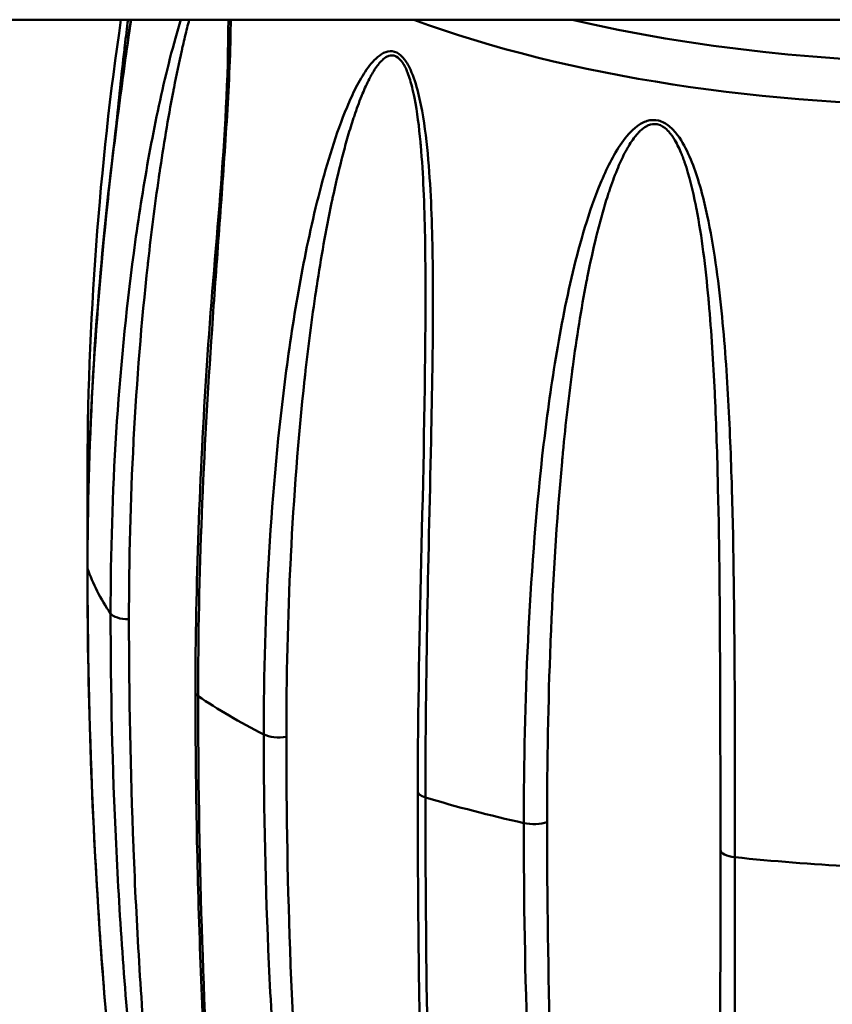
# Model space of a CAD drawing. Header units: inches. Extents: x 0.8 to 75.7, y -7.8 to 49.3.
# Tile 324 of 339: x 67.084 to 67.727, y 38.057 to 38.835. Entities that reach past the tile are written whole.
import ezdxf

# ---------------------------------------------------------------- set-up
doc = ezdxf.new("R2010")
doc.units = ezdxf.units.IN
doc.header["$MEASUREMENT"] = 0
doc.layers.add('Visible Edges(ROSSANSI)', color=7, linetype='Continuous', lineweight=50)
doc.layers.add('Visible Tangent Edges(ROSSANSI)', color=7, linetype='Continuous', lineweight=50)

msp = doc.modelspace()

# ---------------------------------------------------------------- linework, layer by layer
at = {"layer": 'Visible Edges(ROSSANSI)'}
msp.add_line((69.94241, 38.83475), (32.15596, 38.83475), dxfattribs=at)
for points, knots in [([(67.13757, 38.40185), (67.13757, 38.48136), (67.14134, 38.56152), (67.15242, 38.68412), (67.15714, 38.7261), (67.16556, 38.79043), (67.16867, 38.81251), (67.17196, 38.83475)], [0, 0, 0, 0, 0.657335, 0.657335, 0.996491, 0.996491, 1.172152, 1.172152, 1.172152, 1.172152]), ([(67.22305, 38.30321), (67.22305, 38.38795), (67.22645, 38.47401), (67.23771, 38.65003), (67.24893, 38.74155), (67.24908, 38.83475)], [0, 0, 0, 0, 0.700756, 0.700756, 1.411277, 1.411277, 1.411277, 1.411277]), ([(67.18594, 37.76612), (67.18051, 37.79948), (67.17531, 37.83634), (67.16067, 37.95178), (67.15274, 38.03352), (67.14083, 38.21017), (67.13757, 38.3058), (67.13757, 38.40185)], [0.000022, 0.000022, 0.000022, 0.000022, 0.329548, 0.329548, 1.022829, 1.022829, 1.817192, 1.817192, 1.817192, 1.817192]), ([(67.24908, 37.66851), (67.24907, 37.68961), (67.24792, 37.71308), (67.2439, 37.78671), (67.24022, 37.83912), (67.23288, 37.9586), (67.22928, 38.02646), (67.2256, 38.12934), (67.22465, 38.16389), (67.22338, 38.23332), (67.22305, 38.2682), (67.22305, 38.30321)], [0.000047, 0.000047, 0.000047, 0.000047, 0.219773, 0.219773, 0.680552, 0.680552, 1.257552, 1.257552, 1.546946, 1.546946, 1.836529, 1.836529, 1.836529, 1.836529]), ([(67.40495, 37.74184), (67.40495, 37.81851), (67.40285, 37.89793), (67.40062, 38.01887), (67.39997, 38.05967), (67.3993, 38.12128), (67.39913, 38.1419), (67.3989, 38.18327), (67.39884, 38.20402), (67.39884, 38.22483)], [0, 0, 0, 0, 0.68413, 0.68413, 1.02811, 1.02811, 1.20025, 1.20025, 1.37243, 1.37243, 1.37243, 1.37243])]:
    msp.add_open_spline(points, degree=3, knots=knots, dxfattribs=at)
for points in [[(67.13757, 38.47078), (67.13757, 38.59392), (67.1473, 38.72112), (67.16415, 38.83475)], [(67.40002, 38.7736), (67.40002, 38.77363), (67.40002, 38.77366), (67.40002, 38.77368)], [(67.39964, 38.75067), (67.39964, 38.75069), (67.39964, 38.75071), (67.39964, 38.75073)], [(67.39884, 38.22483), (67.39884, 38.35249), (67.40494, 38.48415), (67.40495, 38.61956)], [(67.40495, 38.61956), (67.40495, 38.62009), (67.40495, 38.62063), (67.40495, 38.62116)], [(67.13775, 38.43178), (67.13763, 38.44479), (67.13757, 38.45779), (67.13757, 38.47078)], [(67.13782, 38.42503), (67.13782, 38.42504), (67.13782, 38.42504), (67.13782, 38.42504)]]:
    msp.add_open_spline(points, degree=3, dxfattribs=at)
at = {"layer": 'Visible Tangent Edges(ROSSANSI)'}
for centre, major_axis, start_param, end_param in [((67.83184, 39.0124), (0.63059, 0), 3.948994, 5.475784), ((67.83184, 39.03487), (0.6001, 0), 4.167575, 5.257203), ((67.1532, 38.47078), (-0.01562, 0), 0, 0.337395), ((67.1532, 38.47078), (-0.01563, 0), 0.363903, 0.364001), ((67.1532, 38.40185), (-0.01563, 0), 0, 0.12951), ((67.83184, 38.43632), (-0.7, 0), 0.12951, 0.263189), ((67.17103, 38.36689), (-0.01562, 0), 0.263189, 1.534561), ((67.23868, 38.30321), (-0.01563, 0), 6.283185, 6.805394), ((67.83184, 38.43632), (0.7, 0), 3.663801, 3.797481), ((67.28947, 38.27357), (0.01563, 0), 3.797481, 5.068853), ((67.41446, 38.22483), (-0.01563, 0), 6.283185, 7.198093), ((67.83184, 38.43632), (0.7, 0), 4.056501, 4.19018), ((67.49048, 38.20503), (0.01562, 0), 4.19018, 5.461552), ((67.65379, 38.17865), (-0.01562, 0), 0.036235, 1.307607), ((67.83184, 38.43632), (0.7, 0), 4.4492, 4.582879)]:
    msp.add_ellipse(centre, major_axis=major_axis, ratio=0.389928, start_param=start_param, end_param=end_param, dxfattribs=at)
for points, knots in [([(67.17215, 38.83475), (67.16854, 38.81036), (67.16516, 38.78609), (67.15888, 38.73748), (67.156, 38.71309), (67.14826, 38.64028), (67.14432, 38.59219), (67.13904, 38.49638), (67.1377, 38.44867), (67.1377, 38.40107)], [0.01980396, 0.01980396, 0.01980396, 0.01980396, 0.02173508, 0.02173508, 0.02371099, 0.02371099, 0.02766282, 0.02766282, 0.03161466, 0.03161466, 0.03161466, 0.03161466]), ([(67.15594, 38.36531), (67.15594, 38.41309), (67.15742, 38.46082), (67.16342, 38.55599), (67.16794, 38.60342), (67.17733, 38.6736), (67.1809, 38.69683), (67.18905, 38.74279), (67.19363, 38.76552), (67.20147, 38.79868), (67.20425, 38.80959), (67.20861, 38.82514), (67.21002, 38.82998), (67.21149, 38.83475)], [0, 0, 0, 0, 0.00395183, 0.00395183, 0.00790366, 0.00790366, 0.00987958, 0.00987958, 0.0118555, 0.0118555, 0.01284345, 0.01284345, 0.01329548, 0.01329548, 0.01329548, 0.01329548]), ([(67.16973, 38.83475), (67.16888, 38.82799), (67.16804, 38.82121), (67.16723, 38.8144), (67.1671, 38.81328), (67.16697, 38.81216), (67.16684, 38.81103), (67.16446, 38.79082), (67.16227, 38.7704), (67.1603, 38.74985)], [0.020583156, 0.020583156, 0.020583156, 0.020583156, 0.021173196, 0.021173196, 0.021173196, 0.021270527, 0.021270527, 0.021270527, 0.023020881, 0.023020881, 0.023020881, 0.023020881]), ([(67.21812, 38.83475), (67.21756, 38.8326), (67.21701, 38.83045), (67.21646, 38.82828), (67.21529, 38.8236), (67.21416, 38.81886), (67.21306, 38.8141), (67.21278, 38.81287), (67.2125, 38.81164), (67.21222, 38.81041), (67.21006, 38.80082), (67.20803, 38.7911), (67.20611, 38.78128), (67.20587, 38.78004), (67.20563, 38.7788), (67.20539, 38.77756), (67.20135, 38.75651), (67.19778, 38.73505), (67.19459, 38.71343), (67.19442, 38.71228), (67.19425, 38.71113), (67.19408, 38.70999), (67.19091, 38.68816), (67.18811, 38.66615), (67.18564, 38.64404), (67.18553, 38.64306), (67.18542, 38.64208), (67.18531, 38.64111), (67.18028, 38.59542), (67.17662, 38.54926), (67.17418, 38.50299), (67.17416, 38.50247), (67.17413, 38.50195), (67.1741, 38.50143), (67.17166, 38.45464), (67.17047, 38.40774), (67.17047, 38.3608)], [0.0176332, 0.0176332, 0.0176332, 0.0176332, 0.0178315, 0.0178315, 0.0178315, 0.01825983, 0.01825983, 0.01825983, 0.01837, 0.01837, 0.01837, 0.01922845, 0.01922845, 0.01922845, 0.01933684, 0.01933684, 0.01933684, 0.0211732, 0.0211732, 0.0211732, 0.02127053, 0.02127053, 0.02127053, 0.02312246, 0.02312246, 0.02312246, 0.02320421, 0.02320421, 0.02320421, 0.02702852, 0.02702852, 0.02702852, 0.02707158, 0.02707158, 0.02707158, 0.03093895, 0.03093895, 0.03093895, 0.03093895]), ([(67.25092, 38.83475), (67.25092, 38.82871), (67.25082, 38.82267), (67.25036, 38.80374), (67.24979, 38.7909), (67.24845, 38.76533), (67.24766, 38.75261), (67.24516, 38.71455), (67.24329, 38.6893), (67.23963, 38.63935), (67.23782, 38.6146), (67.2328, 38.54079), (67.22998, 38.49218), (67.22615, 38.39567), (67.22514, 38.34777), (67.22514, 38.30017)], [0.0173256, 0.0173256, 0.0173256, 0.0173256, 0.01778324, 0.01778324, 0.0187712, 0.0187712, 0.01975916, 0.01975916, 0.02173508, 0.02173508, 0.02371099, 0.02371099, 0.02766282, 0.02766282, 0.03161466, 0.03161466, 0.03161466, 0.03161466]), ([(67.27709, 38.26986), (67.27709, 38.31764), (67.27845, 38.36559), (67.2842, 38.46167), (67.28856, 38.50979), (67.29808, 38.58143), (67.30176, 38.60523), (67.31043, 38.65249), (67.3154, 38.67596), (67.3243, 38.71043), (67.32751, 38.7218), (67.33461, 38.74415), (67.3385, 38.75517), (67.34512, 38.77097), (67.34746, 38.77613), (67.35255, 38.78607), (67.35532, 38.7909), (67.36143, 38.79966), (67.36473, 38.80367), (67.37074, 38.80803), (67.37289, 38.80915), (67.37752, 38.8101), (67.37996, 38.80985), (67.38452, 38.80759), (67.38663, 38.80562), (67.39024, 38.80087), (67.39175, 38.79813), (67.39572, 38.7895), (67.39763, 38.78324), (67.40235, 38.76443), (67.40425, 38.75139), (67.40716, 38.7257), (67.40812, 38.71289), (67.40955, 38.68733), (67.41001, 38.67458), (67.41093, 38.6364), (67.41095, 38.611), (67.41053, 38.56074), (67.41008, 38.53581), (67.40853, 38.4615), (67.40726, 38.41257), (67.40547, 38.31562), (67.40494, 38.2676), (67.40494, 38.22)], [0, 0, 0, 0, 0.00395183, 0.00395183, 0.00790366, 0.00790366, 0.00987958, 0.00987958, 0.0118555, 0.0118555, 0.01284345, 0.01284345, 0.01383141, 0.01383141, 0.01432539, 0.01432539, 0.01481937, 0.01481937, 0.01531335, 0.01531335, 0.01556034, 0.01556034, 0.01580733, 0.01580733, 0.01605432, 0.01605432, 0.01630131, 0.01630131, 0.01679529, 0.01679529, 0.01778324, 0.01778324, 0.0187712, 0.0187712, 0.01975916, 0.01975916, 0.02173508, 0.02173508, 0.02371099, 0.02371099, 0.02766282, 0.02766282, 0.03161466, 0.03161466, 0.03161466, 0.03161466]), ([(67.40495, 38.62116), (67.40495, 38.6341), (67.40486, 38.64708), (67.40464, 38.6601), (67.40462, 38.66114), (67.4046, 38.66219), (67.40458, 38.66323), (67.40435, 38.67567), (67.404, 38.68813), (67.40344, 38.70064), (67.40292, 38.71211), (67.40224, 38.72362), (67.40122, 38.73518), (67.40114, 38.73616), (67.40105, 38.73714), (67.40096, 38.73812), (67.39987, 38.74977), (67.39848, 38.76161), (67.39621, 38.77306), (67.39605, 38.77384), (67.39589, 38.77462), (67.39573, 38.7754), (67.39545, 38.77676), (67.39514, 38.77813), (67.39482, 38.77949), (67.39386, 38.78358), (67.39273, 38.78767), (67.39131, 38.79154), (67.39113, 38.79204), (67.39094, 38.79253), (67.39075, 38.79301), (67.39069, 38.79317), (67.39063, 38.79332), (67.39057, 38.79347), (67.39034, 38.79404), (67.39011, 38.7946), (67.38986, 38.79516), (67.38968, 38.79558), (67.38949, 38.796), (67.38929, 38.79641), (67.38922, 38.79657), (67.38915, 38.79672), (67.38907, 38.79687), (67.38881, 38.79741), (67.38853, 38.79794), (67.38825, 38.79847), (67.3881, 38.79873), (67.38796, 38.79899), (67.38781, 38.79925), (67.38773, 38.79938), (67.38766, 38.7995), (67.38758, 38.79963), (67.3875, 38.79976), (67.38743, 38.79989), (67.38735, 38.80001), (67.38721, 38.80022), (67.38708, 38.80043), (67.38694, 38.80064), (67.38547, 38.80286), (67.38373, 38.80472), (67.3818, 38.8057), (67.38169, 38.80576), (67.38158, 38.80582), (67.38146, 38.80587), (67.38135, 38.80592), (67.38123, 38.80597), (67.38112, 38.80601), (67.37939, 38.80669), (67.37759, 38.80666), (67.37594, 38.80611), (67.37554, 38.80597), (67.37515, 38.80581), (67.37476, 38.80562), (67.37327, 38.80491), (67.37189, 38.80384), (67.3706, 38.8026), (67.37011, 38.80213), (67.36963, 38.80163), (67.36917, 38.80112), (67.36883, 38.80075), (67.36849, 38.80036), (67.36817, 38.79997), (67.3681, 38.79988), (67.36803, 38.7998), (67.36795, 38.79971), (67.36789, 38.79963), (67.36782, 38.79954), (67.36775, 38.79946), (67.36564, 38.79683), (67.36379, 38.79387), (67.36206, 38.79077), (67.36182, 38.79033), (67.36157, 38.78988), (67.36133, 38.78944), (67.36121, 38.78921), (67.36109, 38.78899), (67.36097, 38.78877), (67.36085, 38.78854), (67.36074, 38.78832), (67.36062, 38.78809), (67.35866, 38.78431), (67.35686, 38.78033), (67.35518, 38.7763), (67.35308, 38.77123), (67.35115, 38.76604), (67.34934, 38.76075), (67.34893, 38.75957), (67.34853, 38.75838), (67.34814, 38.75718), (67.34656, 38.75241), (67.34507, 38.74757), (67.34364, 38.74269), (67.34222, 38.7378), (67.34087, 38.73287), (67.33957, 38.72792), (67.33924, 38.72665), (67.33891, 38.72537), (67.33858, 38.7241), (67.33604, 38.71414), (67.33372, 38.70408), (67.33155, 38.69395), (67.33128, 38.69267), (67.33101, 38.69139), (67.33074, 38.69011), (67.32619, 38.66839), (67.32234, 38.64636), (67.31896, 38.62422), (67.31878, 38.62305), (67.3186, 38.62187), (67.31842, 38.6207), (67.31507, 38.59836), (67.3122, 38.57592), (67.3097, 38.55342), (67.30959, 38.55242), (67.30948, 38.55143), (67.30937, 38.55044), (67.30429, 38.50396), (67.30077, 38.45725), (67.29844, 38.41061), (67.29841, 38.41008), (67.29839, 38.40956), (67.29836, 38.40903), (67.29603, 38.36187), (67.29492, 38.3148), (67.29492, 38.26786)], [0.01059037, 0.01059037, 0.01059037, 0.01059037, 0.01160211, 0.01160211, 0.01160211, 0.01168329, 0.01168329, 0.01168329, 0.01264998, 0.01264998, 0.01264998, 0.01353579, 0.01353579, 0.01353579, 0.01361068, 0.01361068, 0.01361068, 0.01450263, 0.01450263, 0.01450263, 0.01456329, 0.01456329, 0.01456329, 0.01466898, 0.01466898, 0.01466898, 0.01498605, 0.01498605, 0.01498605, 0.01502645, 0.01502645, 0.01502645, 0.01503903, 0.01503903, 0.01503903, 0.01508621, 0.01508621, 0.01508621, 0.0151216, 0.0151216, 0.0151216, 0.01513487, 0.01513487, 0.01513487, 0.01518132, 0.01518132, 0.01518132, 0.01520454, 0.01520454, 0.01520454, 0.01521615, 0.01521615, 0.01521615, 0.01522776, 0.01522776, 0.01522776, 0.01524725, 0.01524725, 0.01524725, 0.01545711, 0.01545711, 0.01545711, 0.01546947, 0.01546947, 0.01546947, 0.01548178, 0.01548178, 0.01548178, 0.01566633, 0.01566633, 0.01566633, 0.01571118, 0.01571118, 0.01571118, 0.0158864, 0.0158864, 0.0158864, 0.0159529, 0.0159529, 0.0159529, 0.0160019, 0.0160019, 0.0160019, 0.01601262, 0.01601262, 0.01601262, 0.016023, 0.016023, 0.016023, 0.01634491, 0.01634491, 0.01634491, 0.01639061, 0.01639061, 0.01639061, 0.01641346, 0.01641346, 0.01641346, 0.01643632, 0.01643632, 0.01643632, 0.0168175, 0.0168175, 0.0168175, 0.01729587, 0.01729587, 0.01729587, 0.01740316, 0.01740316, 0.01740316, 0.0178315, 0.0178315, 0.0178315, 0.01825983, 0.01825983, 0.01825983, 0.01837, 0.01837, 0.01837, 0.01922845, 0.01922845, 0.01922845, 0.01933684, 0.01933684, 0.01933684, 0.0211732, 0.0211732, 0.0211732, 0.02127053, 0.02127053, 0.02127053, 0.02312246, 0.02312246, 0.02312246, 0.02320421, 0.02320421, 0.02320421, 0.02702852, 0.02702852, 0.02702852, 0.02707158, 0.02707158, 0.02707158, 0.03093895, 0.03093895, 0.03093895, 0.03093895]), ([(67.48268, 38.19975), (67.48268, 38.24753), (67.48374, 38.29567), (67.48836, 38.39256), (67.49189, 38.44129), (67.5001, 38.5143), (67.50333, 38.53864), (67.51118, 38.58718), (67.5158, 38.6114), (67.52439, 38.64722), (67.52754, 38.65908), (67.53468, 38.68254), (67.53866, 38.69417), (67.54566, 38.71103), (67.54817, 38.71656), (67.55372, 38.72732), (67.55677, 38.7326), (67.5637, 38.74238), (67.56752, 38.74694), (67.57472, 38.75232), (67.57733, 38.75382), (67.58311, 38.75557), (67.58623, 38.75575), (67.59224, 38.75431), (67.59511, 38.75273), (67.60015, 38.74864), (67.60234, 38.74619), (67.60821, 38.73833), (67.61122, 38.73245), (67.619, 38.71461), (67.62261, 38.702), (67.62861, 38.67699), (67.63095, 38.66444), (67.63494, 38.63931), (67.63658, 38.62672), (67.64079, 38.58894), (67.64269, 38.56369), (67.64557, 38.51362), (67.64655, 38.48873), (67.64872, 38.41446), (67.64918, 38.36547), (67.6497, 38.26843), (67.64973, 38.22037), (67.64973, 38.17277)], [0, 0, 0, 0, 0.00395183, 0.00395183, 0.00790366, 0.00790366, 0.00987958, 0.00987958, 0.0118555, 0.0118555, 0.01284345, 0.01284345, 0.01383141, 0.01383141, 0.01432539, 0.01432539, 0.01481937, 0.01481937, 0.01531335, 0.01531335, 0.01556034, 0.01556034, 0.01580733, 0.01580733, 0.01605432, 0.01605432, 0.01630131, 0.01630131, 0.01679529, 0.01679529, 0.01778324, 0.01778324, 0.0187712, 0.0187712, 0.01975916, 0.01975916, 0.02173508, 0.02173508, 0.02371099, 0.02371099, 0.02766282, 0.02766282, 0.03161466, 0.03161466, 0.03161466, 0.03161466]), ([(67.63818, 38.17843), (67.63818, 38.22528), (67.63816, 38.27253), (67.63797, 38.32017), (67.63796, 38.32059), (67.63796, 38.321), (67.63796, 38.32142), (67.63776, 38.36865), (67.6374, 38.41627), (67.63629, 38.46434), (67.63627, 38.46511), (67.63625, 38.46589), (67.63623, 38.46666), (67.63567, 38.49014), (67.63493, 38.51372), (67.63383, 38.53742), (67.63379, 38.53835), (67.63375, 38.53927), (67.6337, 38.5402), (67.63259, 38.56377), (67.63113, 38.5875), (67.62901, 38.61123), (67.62892, 38.61227), (67.62882, 38.6133), (67.62873, 38.61434), (67.62759, 38.62667), (67.62627, 38.639), (67.62464, 38.65135), (67.62316, 38.66266), (67.62143, 38.67398), (67.61925, 38.68529), (67.61906, 38.68625), (67.61888, 38.68721), (67.61869, 38.68816), (67.61641, 38.69956), (67.6137, 38.71108), (67.60989, 38.72206), (67.60963, 38.72281), (67.60936, 38.72355), (67.60909, 38.7243), (67.60862, 38.7256), (67.60812, 38.7269), (67.6076, 38.7282), (67.60605, 38.7321), (67.60427, 38.73596), (67.60214, 38.73956), (67.60187, 38.74002), (67.60159, 38.74047), (67.60131, 38.74092), (67.60122, 38.74106), (67.60113, 38.7412), (67.60104, 38.74134), (67.6007, 38.74187), (67.60036, 38.74239), (67.6, 38.7429), (67.59973, 38.74328), (67.59945, 38.74366), (67.59917, 38.74404), (67.59906, 38.74418), (67.59896, 38.74432), (67.59885, 38.74446), (67.59847, 38.74495), (67.59808, 38.74543), (67.59767, 38.7459), (67.59746, 38.74613), (67.59725, 38.74637), (67.59704, 38.7466), (67.59693, 38.74671), (67.59683, 38.74682), (67.59672, 38.74694), (67.59661, 38.74705), (67.5965, 38.74716), (67.59639, 38.74728), (67.5962, 38.74746), (67.59602, 38.74765), (67.59583, 38.74783), (67.59377, 38.74978), (67.59139, 38.75131), (67.58885, 38.75195), (67.5887, 38.75199), (67.58855, 38.75202), (67.5884, 38.75205), (67.58825, 38.75209), (67.5881, 38.75211), (67.58795, 38.75214), (67.5857, 38.75251), (67.58341, 38.75216), (67.58135, 38.75132), (67.58085, 38.75111), (67.58036, 38.75088), (67.57989, 38.75063), (67.57805, 38.74966), (67.57638, 38.74835), (67.57483, 38.74689), (67.57424, 38.74633), (67.57368, 38.74576), (67.57313, 38.74517), (67.57273, 38.74474), (67.57234, 38.7443), (67.57195, 38.74385), (67.57187, 38.74375), (67.57178, 38.74365), (67.5717, 38.74355), (67.57162, 38.74346), (67.57154, 38.74336), (67.57146, 38.74327), (67.56898, 38.74028), (67.56688, 38.73701), (67.56492, 38.73363), (67.56464, 38.73315), (67.56437, 38.73266), (67.5641, 38.73218), (67.56396, 38.73194), (67.56383, 38.73169), (67.56369, 38.73145), (67.56356, 38.7312), (67.56343, 38.73096), (67.56329, 38.73071), (67.5611, 38.72661), (67.55912, 38.72234), (67.5573, 38.71803), (67.55502, 38.71263), (67.55296, 38.70713), (67.55106, 38.70155), (67.55063, 38.7003), (67.55021, 38.69905), (67.54979, 38.69779), (67.54814, 38.69277), (67.5466, 38.68769), (67.54515, 38.68259), (67.54369, 38.67748), (67.54233, 38.67234), (67.54103, 38.66719), (67.54069, 38.66586), (67.54036, 38.66453), (67.54004, 38.6632), (67.53751, 38.65286), (67.53524, 38.64244), (67.53315, 38.63198), (67.53289, 38.63066), (67.53263, 38.62933), (67.53237, 38.62801), (67.52801, 38.60561), (67.52446, 38.583), (67.52141, 38.56036), (67.52125, 38.55916), (67.52109, 38.55796), (67.52093, 38.55676), (67.5179, 38.53393), (67.51539, 38.51107), (67.51325, 38.48821), (67.51316, 38.4872), (67.51306, 38.48619), (67.51297, 38.48518), (67.50861, 38.43797), (67.50577, 38.39077), (67.5039, 38.3438), (67.50388, 38.34327), (67.50386, 38.34275), (67.50384, 38.34222), (67.50197, 38.29473), (67.50112, 38.2475), (67.50112, 38.20057)], [0, 0, 0, 0, 0.00386737, 0.00386737, 0.00386737, 0.00390122, 0.00390122, 0.00390122, 0.00773474, 0.00773474, 0.00773474, 0.00779651, 0.00779651, 0.00779651, 0.00966842, 0.00966842, 0.00966842, 0.00974151, 0.00974151, 0.00974151, 0.01160211, 0.01160211, 0.01160211, 0.01168329, 0.01168329, 0.01168329, 0.01264998, 0.01264998, 0.01264998, 0.01353579, 0.01353579, 0.01353579, 0.01361068, 0.01361068, 0.01361068, 0.01450263, 0.01450263, 0.01450263, 0.01456329, 0.01456329, 0.01456329, 0.01466898, 0.01466898, 0.01466898, 0.01498605, 0.01498605, 0.01498605, 0.01502645, 0.01502645, 0.01502645, 0.01503903, 0.01503903, 0.01503903, 0.01508621, 0.01508621, 0.01508621, 0.0151216, 0.0151216, 0.0151216, 0.01513487, 0.01513487, 0.01513487, 0.01518132, 0.01518132, 0.01518132, 0.01520454, 0.01520454, 0.01520454, 0.01521615, 0.01521615, 0.01521615, 0.01522776, 0.01522776, 0.01522776, 0.01524725, 0.01524725, 0.01524725, 0.01545711, 0.01545711, 0.01545711, 0.01546947, 0.01546947, 0.01546947, 0.01548178, 0.01548178, 0.01548178, 0.01566633, 0.01566633, 0.01566633, 0.01571118, 0.01571118, 0.01571118, 0.0158864, 0.0158864, 0.0158864, 0.0159529, 0.0159529, 0.0159529, 0.0160019, 0.0160019, 0.0160019, 0.01601262, 0.01601262, 0.01601262, 0.016023, 0.016023, 0.016023, 0.01634491, 0.01634491, 0.01634491, 0.01639061, 0.01639061, 0.01639061, 0.01641346, 0.01641346, 0.01641346, 0.01643632, 0.01643632, 0.01643632, 0.0168175, 0.0168175, 0.0168175, 0.01729587, 0.01729587, 0.01729587, 0.01740316, 0.01740316, 0.01740316, 0.0178315, 0.0178315, 0.0178315, 0.01825983, 0.01825983, 0.01825983, 0.01837, 0.01837, 0.01837, 0.01922845, 0.01922845, 0.01922845, 0.01933684, 0.01933684, 0.01933684, 0.0211732, 0.0211732, 0.0211732, 0.02127053, 0.02127053, 0.02127053, 0.02312246, 0.02312246, 0.02312246, 0.02320421, 0.02320421, 0.02320421, 0.02702852, 0.02702852, 0.02702852, 0.02707158, 0.02707158, 0.02707158, 0.03093895, 0.03093895, 0.03093895, 0.03093895]), ([(67.1377, 38.40107), (67.1377, 38.33971), (67.13902, 38.2786), (67.14426, 38.15707), (67.14817, 38.09674), (67.15585, 38.00739), (67.15871, 37.9778), (67.165, 37.91922), (67.16843, 37.89019), (67.17397, 37.84749), (67.17588, 37.83341), (67.17981, 37.80572), (67.18184, 37.79209), (67.18457, 37.77462), (67.18525, 37.77033), (67.18594, 37.76612)], [0, 0, 0, 0, 0.00507623, 0.00507623, 0.01015245, 0.01015245, 0.01269056, 0.01269056, 0.01522868, 0.01522868, 0.01649773, 0.01649773, 0.01776679, 0.01776679, 0.01818571, 0.01818571, 0.01818571, 0.01818571]), ([(67.22514, 38.30017), (67.22514, 38.23881), (67.22614, 38.17788), (67.22993, 38.05706), (67.23273, 37.99724), (67.23772, 37.90888), (67.23951, 37.87965), (67.24314, 37.82184), (67.24499, 37.79322), (67.2475, 37.75114), (67.24829, 37.73727), (67.24965, 37.70999), (67.25023, 37.69657), (67.25072, 37.67714), (67.25082, 37.67077), (67.25079, 37.65842), (67.25067, 37.6524), (67.25017, 37.64401), (67.24994, 37.64132), (67.24931, 37.63628), (67.2489, 37.63391), (67.24773, 37.62997), (67.24697, 37.62833), (67.24527, 37.62752), (67.24461, 37.62755), (67.24311, 37.62849), (67.24227, 37.62939), (67.2397, 37.63316), (67.23805, 37.63679), (67.23506, 37.64424), (67.23368, 37.64821), (67.22984, 37.66002), (67.22759, 37.668), (67.22123, 37.69207), (67.21763, 37.70788), (67.21095, 37.73932), (67.2079, 37.75495), (67.20218, 37.78611), (67.19952, 37.80165), (67.19199, 37.84818), (67.18761, 37.87893), (67.17982, 37.94017), (67.1764, 37.97066), (67.16742, 38.06196), (67.1631, 38.12259), (67.15736, 38.24389), (67.15594, 38.30458), (67.15594, 38.36531)], [0, 0, 0, 0, 0.00507623, 0.00507623, 0.01015245, 0.01015245, 0.01269056, 0.01269056, 0.01522868, 0.01522868, 0.01649773, 0.01649773, 0.01776679, 0.01776679, 0.01840132, 0.01840132, 0.01903585, 0.01903585, 0.01935311, 0.01935311, 0.01967037, 0.01967037, 0.01998764, 0.01998764, 0.02014627, 0.02014627, 0.0203049, 0.0203049, 0.02062217, 0.02062217, 0.02093943, 0.02093943, 0.02157396, 0.02157396, 0.02284302, 0.02284302, 0.02411207, 0.02411207, 0.02538113, 0.02538113, 0.02791924, 0.02791924, 0.03045735, 0.03045735, 0.03553358, 0.03553358, 0.0406098, 0.0406098, 0.0406098, 0.0406098]), ([(67.17047, 38.3608), (67.17047, 38.30074), (67.17163, 38.2407), (67.17399, 38.18068), (67.17401, 38.18028), (67.17402, 38.17987), (67.17404, 38.17946), (67.1764, 38.11985), (67.17995, 38.06024), (67.18484, 38.00044), (67.1849, 37.99969), (67.18497, 37.99893), (67.18503, 37.99818), (67.18745, 37.96882), (67.1902, 37.93942), (67.19332, 37.90992), (67.19342, 37.90901), (67.19352, 37.9081), (67.19361, 37.9072), (67.19675, 37.87783), (67.20026, 37.84837), (67.20425, 37.8187), (67.20439, 37.81766), (67.20453, 37.81662), (67.20467, 37.81557), (67.20676, 37.80023), (67.20897, 37.78487), (67.21135, 37.76945), (67.21356, 37.75514), (67.21591, 37.74079), (67.21847, 37.72635), (67.21865, 37.72528), (67.21884, 37.72422), (67.21904, 37.72315), (67.22163, 37.70867), (67.22441, 37.69413), (67.22764, 37.67942), (67.22786, 37.67844), (67.22808, 37.67745), (67.2283, 37.67646), (67.22985, 37.66951), (67.23151, 37.66253), (67.23337, 37.65563), (67.23359, 37.65482), (67.23381, 37.65401), (67.23404, 37.6532), (67.23491, 37.65007), (67.23585, 37.64689), (67.23685, 37.64385), (67.23706, 37.64322), (67.23727, 37.6426), (67.23748, 37.64198), (67.23793, 37.6407), (67.23839, 37.63943), (67.23889, 37.63817), (67.23963, 37.6363), (67.24041, 37.63457), (67.24121, 37.63319), (67.24132, 37.63301), (67.24142, 37.63283), (67.24153, 37.63266), (67.24225, 37.63151), (67.24295, 37.63074), (67.24357, 37.63042), (67.24421, 37.6301), (67.24475, 37.63024), (67.2452, 37.63065), (67.24527, 37.63072), (67.24534, 37.63079), (67.24541, 37.63086), (67.24623, 37.6318), (67.24677, 37.63358), (67.24719, 37.63556), (67.24726, 37.6359), (67.24733, 37.63625), (67.2474, 37.63661), (67.24776, 37.63858), (67.24802, 37.64074), (67.24822, 37.64297), (67.24827, 37.64349), (67.24832, 37.64402), (67.24836, 37.64456), (67.24853, 37.64677), (67.24866, 37.64905), (67.24876, 37.65139), (67.24879, 37.65203), (67.24882, 37.65267), (67.24884, 37.65332), (67.24901, 37.65817), (67.24908, 37.66323), (67.24908, 37.66838)], [0, 0, 0, 0, 0.00497046, 0.00497046, 0.00497046, 0.00500413, 0.00500413, 0.00500413, 0.00994093, 0.00994093, 0.00994093, 0.01000326, 0.01000326, 0.01000326, 0.01242616, 0.01242616, 0.01242616, 0.01250057, 0.01250057, 0.01250057, 0.01491139, 0.01491139, 0.01491139, 0.01499589, 0.01499589, 0.01499589, 0.0162413, 0.0162413, 0.0162413, 0.01739662, 0.01739662, 0.01739662, 0.0174819, 0.0174819, 0.0174819, 0.01863924, 0.01863924, 0.01863924, 0.01871681, 0.01871681, 0.01871681, 0.01926055, 0.01926055, 0.01926055, 0.01932442, 0.01932442, 0.01932442, 0.0195712, 0.0195712, 0.0195712, 0.01962203, 0.01962203, 0.01962203, 0.01972653, 0.01972653, 0.01972653, 0.01988186, 0.01988186, 0.01988186, 0.01990191, 0.01990191, 0.01990191, 0.02003466, 0.02003466, 0.02003466, 0.02017066, 0.02017066, 0.02017066, 0.02019251, 0.02019251, 0.02019251, 0.02045754, 0.02045754, 0.02045754, 0.02050316, 0.02050316, 0.02050316, 0.02075445, 0.02075445, 0.02075445, 0.02081382, 0.02081382, 0.02081382, 0.02105769, 0.02105769, 0.02105769, 0.02112447, 0.02112447, 0.02112447, 0.02162481, 0.02162481, 0.02162481, 0.02162481]), ([(67.40494, 38.22), (67.40494, 38.15865), (67.40546, 38.09783), (67.40724, 37.97744), (67.4085, 37.91794), (67.41004, 37.83008), (67.41048, 37.80103), (67.41091, 37.74353), (67.4109, 37.71506), (67.41, 37.6731), (67.40955, 37.65926), (67.40813, 37.63197), (67.40717, 37.61852), (67.40498, 37.59896), (67.40413, 37.59254), (67.402, 37.58001), (67.40074, 37.57389), (67.39827, 37.56527), (67.39735, 37.56249), (67.39518, 37.55723), (67.39393, 37.55473), (67.39088, 37.55047), (67.38905, 37.54862), (67.38548, 37.5474), (67.38415, 37.54728), (67.38128, 37.54788), (67.37975, 37.5486), (67.37526, 37.55182), (67.37257, 37.55511), (67.36788, 37.56197), (67.36581, 37.56567), (67.36015, 37.57674), (67.35703, 37.58431), (67.34838, 37.60722), (67.34381, 37.62239), (67.3355, 37.65267), (67.33185, 37.66777), (67.32514, 37.69798), (67.32209, 37.71307), (67.31362, 37.75836), (67.3089, 37.7884), (67.30065, 37.8484), (67.29715, 37.87835), (67.28806, 37.96825), (67.2839, 38.02822), (67.2784, 38.14865), (67.27709, 38.20913), (67.27709, 38.26986)], [0, 0, 0, 0, 0.00507623, 0.00507623, 0.01015245, 0.01015245, 0.01269056, 0.01269056, 0.01522868, 0.01522868, 0.01649773, 0.01649773, 0.01776679, 0.01776679, 0.01840132, 0.01840132, 0.01903585, 0.01903585, 0.01935311, 0.01935311, 0.01967037, 0.01967037, 0.01998764, 0.01998764, 0.02014627, 0.02014627, 0.0203049, 0.0203049, 0.02062217, 0.02062217, 0.02093943, 0.02093943, 0.02157396, 0.02157396, 0.02284302, 0.02284302, 0.02411207, 0.02411207, 0.02538113, 0.02538113, 0.02791924, 0.02791924, 0.03045735, 0.03045735, 0.03553358, 0.03553358, 0.0406098, 0.0406098, 0.0406098, 0.0406098]), ([(67.29492, 38.26786), (67.29492, 38.2078), (67.296, 38.14793), (67.29826, 38.08827), (67.29827, 38.08787), (67.29829, 38.08746), (67.2983, 38.08706), (67.30056, 38.0278), (67.30397, 37.96874), (67.3089, 37.9097), (67.30896, 37.90895), (67.30902, 37.90821), (67.30908, 37.90746), (67.31152, 37.87849), (67.31433, 37.84952), (67.31762, 37.82051), (67.31772, 37.81962), (67.31782, 37.81873), (67.31793, 37.81784), (67.32123, 37.78897), (67.325, 37.76007), (67.32946, 37.73105), (67.32962, 37.73004), (67.32978, 37.72902), (67.32993, 37.728), (67.33227, 37.71301), (67.33479, 37.69801), (67.33757, 37.68298), (67.34015, 37.66905), (67.34294, 37.6551), (67.34609, 37.6411), (67.34632, 37.64007), (67.34655, 37.63903), (67.34679, 37.638), (67.34999, 37.62397), (67.35351, 37.60991), (67.35785, 37.59579), (67.35814, 37.59485), (67.35843, 37.5939), (67.35873, 37.59295), (67.36083, 37.58629), (67.36312, 37.57962), (67.36582, 37.57307), (67.36614, 37.5723), (67.36646, 37.57153), (67.36679, 37.57076), (67.36807, 37.5678), (67.36946, 37.5648), (67.37101, 37.56196), (67.37133, 37.56137), (67.37166, 37.56079), (67.37199, 37.56021), (67.37268, 37.55903), (67.37342, 37.55784), (67.37422, 37.55669), (67.37542, 37.55497), (67.37671, 37.5534), (67.3781, 37.55218), (67.37828, 37.55203), (67.37847, 37.55187), (67.37866, 37.55172), (67.37991, 37.55073), (67.3812, 37.55011), (67.38238, 37.54993), (67.3836, 37.54976), (67.3847, 37.55003), (67.38565, 37.55054), (67.38581, 37.55063), (67.38595, 37.55071), (67.3861, 37.55081), (67.38787, 37.55194), (67.3892, 37.55387), (67.39032, 37.55597), (67.39052, 37.55633), (67.39071, 37.5567), (67.39089, 37.55708), (67.39189, 37.55915), (67.39272, 37.5614), (67.39345, 37.5637), (67.39362, 37.56424), (67.39378, 37.56479), (67.39395, 37.56534), (67.39461, 37.56761), (67.39519, 37.56995), (67.39573, 37.57234), (67.39587, 37.57299), (67.39601, 37.57365), (67.39615, 37.57431), (67.39728, 37.57971), (67.39816, 37.58533), (67.39892, 37.59103), (67.39902, 37.59181), (67.39912, 37.59259), (67.39922, 37.59337), (67.39993, 37.59905), (67.40052, 37.60483), (67.40103, 37.61066), (67.4011, 37.61151), (67.40117, 37.61236), (67.40124, 37.6132), (67.40228, 37.62573), (67.40297, 37.63853), (67.40349, 37.65145), (67.40353, 37.65235), (67.40356, 37.65325), (67.40359, 37.65415), (67.40409, 37.66711), (67.4044, 37.68021), (67.40461, 37.6934), (67.40462, 37.6943), (67.40463, 37.6952), (67.40465, 37.69609), (67.40487, 37.71115), (67.40495, 37.72631), (67.40495, 37.74155)], [0, 0, 0, 0, 0.00497046, 0.00497046, 0.00497046, 0.00500413, 0.00500413, 0.00500413, 0.00994093, 0.00994093, 0.00994093, 0.01000326, 0.01000326, 0.01000326, 0.01242616, 0.01242616, 0.01242616, 0.01250057, 0.01250057, 0.01250057, 0.01491139, 0.01491139, 0.01491139, 0.01499589, 0.01499589, 0.01499589, 0.0162413, 0.0162413, 0.0162413, 0.01739662, 0.01739662, 0.01739662, 0.0174819, 0.0174819, 0.0174819, 0.01863924, 0.01863924, 0.01863924, 0.01871681, 0.01871681, 0.01871681, 0.01926055, 0.01926055, 0.01926055, 0.01932442, 0.01932442, 0.01932442, 0.0195712, 0.0195712, 0.0195712, 0.01962203, 0.01962203, 0.01962203, 0.01972653, 0.01972653, 0.01972653, 0.01988186, 0.01988186, 0.01988186, 0.01990191, 0.01990191, 0.01990191, 0.02003466, 0.02003466, 0.02003466, 0.02017066, 0.02017066, 0.02017066, 0.02019251, 0.02019251, 0.02019251, 0.02045754, 0.02045754, 0.02045754, 0.02050316, 0.02050316, 0.02050316, 0.02075445, 0.02075445, 0.02075445, 0.02081382, 0.02081382, 0.02081382, 0.02105769, 0.02105769, 0.02105769, 0.02112447, 0.02112447, 0.02112447, 0.021671, 0.021671, 0.021671, 0.02174578, 0.02174578, 0.02174578, 0.02228832, 0.02228832, 0.02228832, 0.02236709, 0.02236709, 0.02236709, 0.02352889, 0.02352889, 0.02352889, 0.0236097, 0.0236097, 0.0236097, 0.02477328, 0.02477328, 0.02477328, 0.02485232, 0.02485232, 0.02485232, 0.02617851, 0.02617851, 0.02617851, 0.02617851]), ([(67.64973, 38.17277), (67.64973, 38.11141), (67.6497, 38.05064), (67.64919, 37.93034), (67.64872, 37.8709), (67.64657, 37.783), (67.64561, 37.7539), (67.64275, 37.69622), (67.64089, 37.6676), (67.63671, 37.62525), (67.63509, 37.61124), (67.63111, 37.58354), (67.62876, 37.56983), (67.62424, 37.54975), (67.62256, 37.54313), (67.61865, 37.53014), (67.61644, 37.52374), (67.61237, 37.51462), (67.61089, 37.51165), (67.60753, 37.50597), (67.60563, 37.50322), (67.60115, 37.49837), (67.59854, 37.49618), (67.59364, 37.49431), (67.59184, 37.49394), (67.58804, 37.49402), (67.58606, 37.49447), (67.58032, 37.4969), (67.57701, 37.49972), (67.57134, 37.50578), (67.56888, 37.50913), (67.56228, 37.51925), (67.55875, 37.5263), (67.54914, 37.54779), (67.54428, 37.56223), (67.53562, 37.5912), (67.53192, 37.60573), (67.52523, 37.63489), (67.52227, 37.64952), (67.51415, 37.69353), (67.50979, 37.72286), (67.50236, 37.78164), (67.49929, 37.81109), (67.49149, 37.89967), (67.48811, 37.95906), (67.4837, 38.07872), (67.48268, 38.13902), (67.48268, 38.19975)], [0, 0, 0, 0, 0.00507623, 0.00507623, 0.01015245, 0.01015245, 0.01269056, 0.01269056, 0.01522868, 0.01522868, 0.01649773, 0.01649773, 0.01776679, 0.01776679, 0.01840132, 0.01840132, 0.01903585, 0.01903585, 0.01935311, 0.01935311, 0.01967037, 0.01967037, 0.01998764, 0.01998764, 0.02014627, 0.02014627, 0.0203049, 0.0203049, 0.02062217, 0.02062217, 0.02093943, 0.02093943, 0.02157396, 0.02157396, 0.02284302, 0.02284302, 0.02411207, 0.02411207, 0.02538113, 0.02538113, 0.02791924, 0.02791924, 0.03045735, 0.03045735, 0.03553358, 0.03553358, 0.0406098, 0.0406098, 0.0406098, 0.0406098]), ([(67.50112, 38.20057), (67.50112, 38.1405), (67.50195, 38.08079), (67.50375, 38.02144), (67.50377, 38.02104), (67.50378, 38.02064), (67.50379, 38.02023), (67.5056, 37.96129), (67.50835, 37.9027), (67.51256, 37.84437), (67.51262, 37.84364), (67.51267, 37.8429), (67.51272, 37.84217), (67.51481, 37.81354), (67.51726, 37.78498), (67.52021, 37.75646), (67.5203, 37.75558), (67.52039, 37.7547), (67.52048, 37.75383), (67.52345, 37.72545), (67.5269, 37.69711), (67.53115, 37.66877), (67.5313, 37.66777), (67.53145, 37.66678), (67.5316, 37.66579), (67.53383, 37.65114), (67.53628, 37.63653), (67.53903, 37.62194), (67.54159, 37.6084), (67.54441, 37.59488), (67.54766, 37.58138), (67.5479, 37.58039), (67.54814, 37.57939), (67.54839, 37.57839), (67.55172, 37.56487), (67.55543, 37.55137), (67.56021, 37.53796), (67.56053, 37.53706), (67.56086, 37.53616), (67.56119, 37.53526), (67.56352, 37.52895), (67.56609, 37.52265), (67.56921, 37.51656), (67.56958, 37.51584), (67.56996, 37.51512), (67.57034, 37.51441), (67.57183, 37.51166), (67.57347, 37.5089), (67.57533, 37.50632), (67.57571, 37.50579), (67.5761, 37.50526), (67.57651, 37.50474), (67.57734, 37.50367), (67.57824, 37.50262), (67.57922, 37.5016), (67.58069, 37.50009), (67.58231, 37.49875), (67.58407, 37.49777), (67.5843, 37.49765), (67.58454, 37.49753), (67.58478, 37.49741), (67.58638, 37.49664), (67.58805, 37.49625), (67.58962, 37.49629), (67.59123, 37.49633), (67.59272, 37.4968), (67.59403, 37.49749), (67.59424, 37.4976), (67.59445, 37.49772), (67.59465, 37.49784), (67.59709, 37.4993), (67.59902, 37.50148), (67.60068, 37.5038), (67.60096, 37.5042), (67.60124, 37.5046), (67.60151, 37.50501), (67.603, 37.50728), (67.60427, 37.50969), (67.60541, 37.51213), (67.60568, 37.51271), (67.60594, 37.51329), (67.6062, 37.51388), (67.60725, 37.51628), (67.6082, 37.51874), (67.60908, 37.52123), (67.60932, 37.52192), (67.60956, 37.5226), (67.60979, 37.52329), (67.61168, 37.52893), (67.61326, 37.53474), (67.61467, 37.5406), (67.61486, 37.54141), (67.61505, 37.54221), (67.61523, 37.54302), (67.61658, 37.54886), (67.61776, 37.55477), (67.61884, 37.56072), (67.61899, 37.56159), (67.61914, 37.56245), (67.6193, 37.56332), (67.62153, 37.5761), (67.62329, 37.58909), (67.6248, 37.60217), (67.6249, 37.60308), (67.625, 37.60399), (67.62511, 37.6049), (67.62658, 37.61802), (67.6278, 37.63123), (67.62885, 37.64452), (67.62892, 37.64543), (67.62899, 37.64633), (67.62906, 37.64723), (67.6312, 37.67483), (67.63264, 37.70271), (67.63376, 37.73076), (67.63379, 37.73158), (67.63382, 37.7324), (67.63385, 37.73322), (67.63495, 37.76141), (67.6357, 37.78978), (67.63625, 37.81831), (67.63627, 37.81902), (67.63628, 37.81972), (67.63629, 37.82042), (67.63741, 37.87854), (67.63777, 37.9373), (67.63796, 37.99663), (67.63796, 37.99701), (67.63797, 37.9974), (67.63797, 37.99778), (67.63816, 38.0575), (67.63818, 38.11772), (67.63818, 38.17843)], [0, 0, 0, 0, 0.00497046, 0.00497046, 0.00497046, 0.00500413, 0.00500413, 0.00500413, 0.00994093, 0.00994093, 0.00994093, 0.01000326, 0.01000326, 0.01000326, 0.01242616, 0.01242616, 0.01242616, 0.01250057, 0.01250057, 0.01250057, 0.01491139, 0.01491139, 0.01491139, 0.01499589, 0.01499589, 0.01499589, 0.0162413, 0.0162413, 0.0162413, 0.01739662, 0.01739662, 0.01739662, 0.0174819, 0.0174819, 0.0174819, 0.01863924, 0.01863924, 0.01863924, 0.01871681, 0.01871681, 0.01871681, 0.01926055, 0.01926055, 0.01926055, 0.01932442, 0.01932442, 0.01932442, 0.0195712, 0.0195712, 0.0195712, 0.01962203, 0.01962203, 0.01962203, 0.01972653, 0.01972653, 0.01972653, 0.01988186, 0.01988186, 0.01988186, 0.01990191, 0.01990191, 0.01990191, 0.02003466, 0.02003466, 0.02003466, 0.02017066, 0.02017066, 0.02017066, 0.02019251, 0.02019251, 0.02019251, 0.02045754, 0.02045754, 0.02045754, 0.02050316, 0.02050316, 0.02050316, 0.02075445, 0.02075445, 0.02075445, 0.02081382, 0.02081382, 0.02081382, 0.02105769, 0.02105769, 0.02105769, 0.02112447, 0.02112447, 0.02112447, 0.021671, 0.021671, 0.021671, 0.02174578, 0.02174578, 0.02174578, 0.02228832, 0.02228832, 0.02228832, 0.02236709, 0.02236709, 0.02236709, 0.02352889, 0.02352889, 0.02352889, 0.0236097, 0.0236097, 0.0236097, 0.02477328, 0.02477328, 0.02477328, 0.02485232, 0.02485232, 0.02485232, 0.0272668, 0.0272668, 0.0272668, 0.02733755, 0.02733755, 0.02733755, 0.02976298, 0.02976298, 0.02976298, 0.02982278, 0.02982278, 0.02982278, 0.03476123, 0.03476123, 0.03476123, 0.03479325, 0.03479325, 0.03479325, 0.03976371, 0.03976371, 0.03976371, 0.03976371])]:
    msp.add_open_spline(points, degree=3, knots=knots, dxfattribs=at)
for points in [[(67.40079, 38.77025), (67.40079, 38.77023), (67.40078, 38.7702), (67.40078, 38.77017)], [(67.15965, 38.74297), (67.15962, 38.7427), (67.15959, 38.74242), (67.15957, 38.74215)]]:
    msp.add_open_spline(points, degree=3, dxfattribs=at)

doc.saveas('drawing.dxf')
